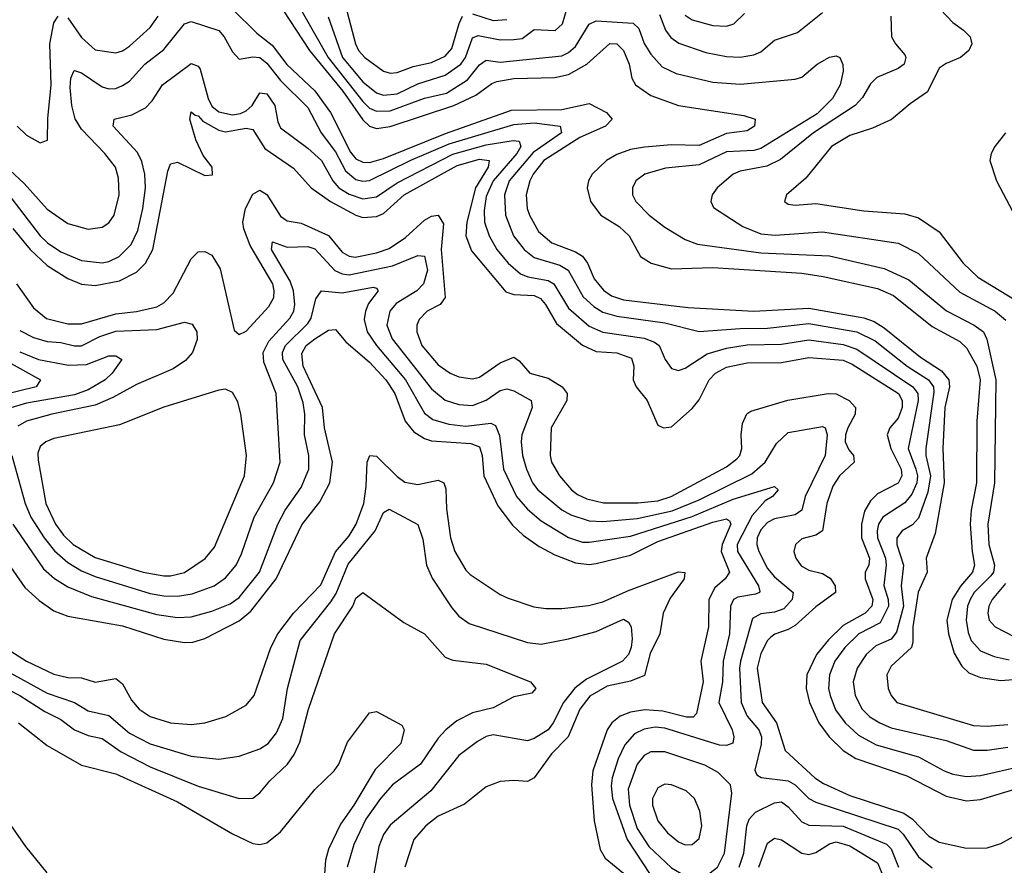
# Model space of a CAD drawing. Header units: inches. Extents: x 1305375 to 1407406, y 744550 to 841633.
# Tile 257 of 509: x 1341990 to 1344860, y 833035 to 835500. Entities that reach past the tile are written whole.
import ezdxf

# ---------------------------------------------------------------- set-up
doc = ezdxf.new("R2010")
doc.units = ezdxf.units.IN
doc.header["$MEASUREMENT"] = 0
doc.layers.add('B3843', color=7, linetype='Continuous')

msp = doc.modelspace()

# ---------------------------------------------------------------- linework, layer by layer
at = {"layer": 'B3843', "color": 5}
for points, elevation in [([(1342780.8, 835580.8), (1342889.4, 835390), (1342990, 835261.5), (1343010, 835242.3), (1343030, 835233.2), (1343070, 835234.1), (1343170, 835271.7), (1343233.7, 835286.3), (1343295.7, 835324.3), (1343330, 835368.7), (1343350, 835381.9), (1343390, 835376.7), (1343570, 835395.1), (1343590, 835404.5), (1343610, 835421.6), (1343650, 835487.5), (1343670, 835496.9), (1343778.5, 835490), (1343794.3, 835474.3), (1343810.6, 835430.6), (1343830, 835399.8), (1343862.3, 835362.3), (1343903, 835343), (1344010, 835317.9), (1344090, 835312.4), (1344250, 835326.8), (1344270, 835332.9), (1344314.2, 835370), (1344350, 835390.9), (1344370, 835394.7), (1344380.5, 835390), (1344389.2, 835369.2), (1344390.2, 835350.2), (1344381.2, 835310), (1344358.6, 835270), (1344313.9, 835226.1), (1344150, 835124.8), (1344130, 835118.5), (1344050, 835114.7), (1343970, 835077.4), (1343872.8, 835067.2), (1343811.6, 835050), (1343785.8, 835030), (1343776.3, 835010), (1343776.3, 834990), (1343785.8, 834970), (1343824.6, 834930), (1343870, 834895.5), (1343930, 834859.4), (1343965.6, 834845.6), (1344150, 834820.4), (1344350, 834811.7), (1344510, 834774.4), (1344581.7, 834741.7), (1344691.5, 834651.5), (1344772.3, 834610), (1344799.4, 834590), (1344808.9, 834568.9), (1344834.7, 834450), (1344830.9, 834150), (1344812.1, 834030), (1344815.2, 833970), (1344830.8, 833910), (1344828.3, 833890), (1344820.9, 833879.1), (1344771.6, 833830), (1344759.9, 833810), (1344752.6, 833790), (1344748.3, 833750), (1344754.2, 833714.2), (1344763.5, 833690), (1344790, 833660.3), (1344830, 833644.2), (1344873.9, 833633.9)], 1640), ([(1342738.4, 835558.4), (1342834.4, 835410), (1342932, 835292), (1342990, 835208.3), (1343010, 835189.8), (1343030, 835182.7), (1343070, 835189), (1343255.8, 835250), (1343319.5, 835280.5), (1343366.1, 835313.9), (1343380.5, 835319.5), (1343430, 835328.8), (1343550, 835331.1), (1343590, 835340.3), (1343643.2, 835370), (1343710, 835430.5), (1343730, 835430.1), (1343749.5, 835410), (1343766, 835370), (1343773.9, 835330), (1343785.1, 835310), (1343830, 835278.9), (1343910, 835249.7), (1344100.7, 835220.8), (1344133.7, 835210), (1344131.9, 835190), (1344110, 835176), (1344050, 835168.8), (1343970, 835133.2), (1343890, 835135.3), (1343811.4, 835128.6), (1343770, 835121.5), (1343730, 835106.8), (1343700.7, 835090), (1343659, 835050), (1343648, 835030), (1343643.9, 835010), (1343653.9, 834970), (1343684.2, 834930), (1343736.8, 834896.8), (1343766.8, 834870), (1343799.8, 834810), (1343830.2, 834790), (1343890, 834774.2), (1344010, 834777.7), (1344270, 834760.9), (1344331.5, 834751.5), (1344490, 834716.3), (1344536.4, 834696.4), (1344650, 834606.2), (1344730, 834561.6), (1344750, 834544), (1344780, 834490), (1344789.4, 834450), (1344779.4, 834330), (1344778.8, 834150), (1344763.2, 834070), (1344760.2, 834030), (1344765.9, 833950), (1344773.4, 833910), (1344767.5, 833890), (1344731.7, 833848.3), (1344707.7, 833810), (1344692.5, 833750), (1344697.2, 833710), (1344713.2, 833653.2), (1344735.8, 833615.8), (1344756.5, 833596.5), (1344790, 833582.4), (1344850, 833573.4), (1344910, 833578.3)], 1620), ([(1342610, 835530.9), (1342680.9, 835460.9), (1342725.7, 835425.7), (1342769.1, 835369.1), (1342850, 835292.7), (1342895.8, 835230), (1342954.3, 835114.3), (1342970, 835094.7), (1342990, 835084.8), (1343010, 835084.2), (1343050, 835095.3), (1343231.5, 835168.5), (1343423.8, 835236.2), (1343570, 835238.6), (1343650, 835255.3), (1343700.7, 835230), (1343716.4, 835210), (1343697.6, 835190), (1343623.1, 835156.9), (1343518, 835090), (1343486.8, 835050), (1343476.7, 835030), (1343466.5, 834990), (1343469.3, 834950), (1343475.8, 834930), (1343502.5, 834882.5), (1343540.9, 834850), (1343610, 834823), (1343630.7, 834810.7), (1343645.4, 834790), (1343664.3, 834744.3), (1343691.5, 834711.5), (1343715.2, 834695.2), (1343750, 834683.3), (1343938.8, 834661.2), (1344130, 834650.9), (1344290, 834659.2), (1344450, 834631.4), (1344480.4, 834620.4), (1344510, 834601.4), (1344615.9, 834515.9), (1344676.8, 834476.8), (1344698, 834450), (1344700.2, 834430), (1344686.9, 834370), (1344680.3, 834250), (1344684.2, 834150), (1344658, 834002), (1344632.2, 833930), (1344634.5, 833890), (1344608.6, 833831.4), (1344592.8, 833730), (1344593.6, 833686.4), (1344588.9, 833670), (1344530, 833615.4), (1344517.2, 833590), (1344521.4, 833550), (1344530.1, 833530), (1344546.8, 833510), (1344770, 833442.4), (1344810, 833440.4), (1344870, 833445.4)], 1580), ([(1342888.8, 835508.8), (1342930.5, 835390), (1342990, 835318.6), (1343030, 835286.5), (1343050, 835280.4), (1343090, 835284.2), (1343150, 835313.4), (1343230, 835338.3), (1343275.6, 835370), (1343289.4, 835390), (1343310, 835447.6), (1343325.9, 835454.1), (1343390, 835441.4), (1343430, 835442.1), (1343454.5, 835445.5), (1343490, 835471.3), (1343551, 835469), (1343571.9, 835488.1), (1343585.7, 835534.3)], 1660), ([(1342940.1, 835540.1), (1342968.5, 835430), (1342977.8, 835410), (1342996, 835390), (1343050, 835349.6), (1343070, 835344.3), (1343090, 835345.7), (1343136.4, 835363.6), (1343190, 835375.3), (1343230, 835393.3), (1343250, 835416.1), (1343270.8, 835489.2), (1343280.7, 835510)], 1680), ([(1343310, 835517.6), (1343370, 835497.8), (1343410, 835500.4)], 1680), ([(1343855, 835515), (1343872.2, 835470), (1343888.3, 835448.3), (1343911.3, 835431.3), (1343990, 835404.6), (1344050, 835392.6), (1344090, 835390.9), (1344130, 835397.4), (1344150, 835406), (1344190, 835440.8), (1344257.2, 835462.8), (1344330, 835520.7)], 1660), ([(1343930, 835513.1), (1343950, 835500.1), (1344010, 835482.9), (1344050, 835481.4), (1344071.6, 835488.4), (1344102.1, 835517.9)], 1680), ([(1344673.8, 835530), (1344710, 835492.1), (1344741.1, 835470), (1344760.2, 835450), (1344765.2, 835430), (1344756.6, 835410), (1344732.1, 835390), (1344690, 835372.2), (1344670, 835358.3), (1344636.3, 835290), (1344585.3, 835254.7), (1344531.2, 835208.8), (1344476, 835184), (1344410, 835162.8), (1344356.2, 835130), (1344281.6, 835038.4), (1344225.3, 834990), (1344219.3, 834970), (1344230, 834962.6), (1344250, 834959.7), (1344310, 834963.8), (1344450, 834943.1), (1344570, 834934), (1344610, 834922.2), (1344670, 834882.1), (1344739.9, 834790), (1344782.2, 834750), (1344890, 834684.4)], 1680), ([(1341961.4, 835061.4), (1342003, 835023), (1342070, 834948), (1342130, 834906.3), (1342190, 834889.6), (1342230, 834895.3), (1342250, 834907.8), (1342265.7, 834930), (1342279.7, 834990), (1342278.2, 835038.2), (1342269.4, 835070), (1342238.1, 835110), (1342170, 835181.2), (1342151.5, 835211.5), (1342141.7, 835250), (1342137.4, 835302.6), (1342138.7, 835330), (1342147.9, 835350), (1342150, 835352.3), (1342170, 835345.1), (1342230, 835304.4), (1342250, 835299), (1342270, 835299.8), (1342290, 835308), (1342310, 835321.2), (1342354.8, 835370), (1342410, 835412.9), (1342470, 835488.1), (1342490, 835494.7), (1342570, 835468.7), (1342585.7, 835450), (1342610, 835406.7), (1342630, 835385.2), (1342670, 835392.3), (1342690, 835389.7), (1342710, 835373.2), (1342750, 835322.7), (1342830, 835244.5), (1342868.8, 835170), (1342910, 835115), (1342939.5, 835059.5), (1342970, 835033.8), (1342990, 835029.3), (1343010, 835031.4), (1343130, 835090.2), (1343241.9, 835138.1), (1343430, 835194.6), (1343490, 835199.1), (1343565.5, 835190), (1343569.6, 835170), (1343486.6, 835113.4), (1343416.9, 835030), (1343403.2, 834990), (1343405.5, 834930), (1343429.7, 834870), (1343459.9, 834830), (1343490, 834806.4), (1343564.8, 834784.8), (1343588.4, 834770), (1343632.5, 834692.5), (1343663.8, 834663.8), (1343690, 834647.7), (1343730, 834635.4), (1343870, 834616.6), (1343970, 834591.2), (1344090, 834600.3), (1344170, 834600.8), (1344290, 834614.5), (1344429.8, 834589.8), (1344483.5, 834563.5), (1344576.7, 834490), (1344638.4, 834450), (1344653.5, 834430), (1344654.5, 834414.5), (1344631.3, 834250), (1344631, 834230), (1344644.9, 834170), (1344637.4, 834122.6), (1344610, 834047), (1344592.7, 834027.3), (1344561.9, 834010), (1344546.1, 833990), (1344547, 833970), (1344565.9, 833910), (1344559, 833850), (1344566.1, 833790), (1344545.2, 833714.8), (1344530, 833694.5), (1344485.3, 833674.7), (1344457.3, 833650), (1344430.5, 833610), (1344418.9, 833570), (1344424.7, 833530), (1344445.8, 833490), (1344468.2, 833468.2), (1344496.8, 833450), (1344530, 833436.3), (1344690, 833398.9), (1344770, 833370.5), (1344810, 833370.8), (1344870, 833379)], 1560), ([(1341982.6, 835190), (1342010, 835163.6), (1342050, 835141.3), (1342071.1, 835148.9), (1342071.6, 835211.6), (1342081.5, 835310), (1342078.2, 835430), (1342089.2, 835490.8), (1342102.2, 835510)], 1580), ([(1342130, 835505.1), (1342170, 835448.4), (1342210, 835411.8), (1342270, 835403.1), (1342290, 835409.1), (1342310, 835422.5), (1342370, 835477.8), (1342393.4, 835510)], 1580), ([(1344529.2, 835510.8), (1344530.6, 835450.6), (1344542.2, 835430), (1344570, 835397.6), (1344572.7, 835390), (1344567.6, 835370), (1344550, 835357.4), (1344488.7, 835331.3), (1344470, 835313), (1344446.4, 835273.6), (1344425.3, 835250), (1344304, 835170), (1344207.4, 835092.6), (1344167.3, 835072.7), (1344090, 835058.7), (1344070, 835049.9), (1344023.2, 835010), (1344008, 834990), (1344004.7, 834970), (1344012.7, 834952.7), (1344097.5, 834897.5), (1344150, 834876.1), (1344192.3, 834872.3), (1344330, 834881.5), (1344550, 834848.7), (1344610, 834818.8), (1344730, 834705.9), (1344833.5, 834650), (1344864.3, 834624.3)], 1660), ([(1341954.6, 834994.6), (1342050, 834870.1), (1342070.6, 834850), (1342110, 834823.8), (1342170, 834798.1), (1342230, 834790.9), (1342250, 834795.3), (1342279.9, 834810), (1342315.2, 834844.8), (1342334.2, 834885.8), (1342349.3, 834950), (1342356.3, 835010), (1342354.9, 835050), (1342346.3, 835086.3), (1342333, 835113), (1342262.5, 835190), (1342265.1, 835210), (1342317, 835223), (1342356.5, 835243.5), (1342376.1, 835263.9), (1342405.9, 835310), (1342490, 835372.2), (1342510, 835364.6), (1342515.6, 835355.6), (1342539.2, 835270), (1342550, 835248.1), (1342570, 835231.6), (1342610, 835223.2), (1342633.3, 835226.7), (1342650, 835234), (1342667.3, 835250), (1342690, 835286.8), (1342710, 835283.9), (1342733.7, 835250), (1342742.5, 835202.5), (1342750, 835185.2), (1342830, 835125.6), (1342869.6, 835090), (1342902.7, 835030), (1342920.6, 835010), (1342950, 834991.8), (1342990, 834977.6), (1343030, 834983.4), (1343090, 835024.6), (1343252.3, 835107.7), (1343350, 835135.6), (1343428.3, 835148.3), (1343445.9, 835145.9), (1343450.4, 835130), (1343438.9, 835110), (1343369.8, 835030), (1343350, 834984.5), (1343344.1, 834944.1), (1343345.1, 834910), (1343358.6, 834870), (1343380.6, 834830), (1343413.4, 834790), (1343450, 834759.5), (1343470.8, 834750.8), (1343530, 834739.9), (1343546.6, 834730), (1343590, 834659.5), (1343650, 834606.8), (1343690, 834589.5), (1343810, 834571.7), (1343840.3, 834560.3), (1343853.9, 834550), (1343871.6, 834510), (1343890, 834483.2), (1343910, 834477.7), (1343930, 834484.2), (1343993.7, 834526.3), (1344050, 834543), (1344110, 834552.7), (1344210, 834554.3), (1344290, 834566.8), (1344390, 834552.8), (1344430, 834539.9), (1344593.6, 834430), (1344607.7, 834410), (1344608.9, 834390), (1344579.3, 834250), (1344602.2, 834190), (1344606.7, 834170), (1344604.8, 834150), (1344590, 834116.6), (1344570, 834092), (1344505.8, 834050), (1344493.6, 834030), (1344489.1, 834010), (1344489.8, 833990), (1344513.1, 833930), (1344515.6, 833910), (1344508.8, 833851.2), (1344521.4, 833810), (1344521.8, 833790), (1344498, 833742), (1344435.5, 833710), (1344394.8, 833670), (1344366.1, 833630), (1344350.1, 833590), (1344347.7, 833550), (1344352.1, 833530), (1344368.2, 833488.2), (1344395.6, 833450), (1344434.6, 833414.6), (1344486.5, 833386.5), (1344610, 833351.4), (1344684.6, 833310), (1344710, 833300.9), (1344750, 833293.9), (1344790, 833296.5), (1344910, 833323.9)], 1540), ([(1341970, 834891.7), (1342020.4, 834830), (1342070, 834783.9), (1342130, 834745.2), (1342170, 834729.1), (1342210, 834724.9), (1342280.9, 834739.1), (1342330, 834764.1), (1342356.8, 834790), (1342378.3, 834830), (1342421.9, 835058.1), (1342430, 835079.6), (1342450, 835084.6), (1342530, 835046.2), (1342551.9, 835048.1), (1342551, 835070), (1342524.6, 835104.6), (1342503.5, 835150), (1342486.4, 835210), (1342490, 835231.2), (1342501.3, 835221.3), (1342510, 835220.1), (1342523.9, 835203.9), (1342570, 835178.1), (1342590, 835173.6), (1342650, 835184), (1342670, 835180.1), (1342704.3, 835124.3), (1342787.6, 835067.6), (1342839.8, 835010), (1342896.3, 834970), (1342970, 834930.1), (1342990, 834923.7), (1343030, 834926.8), (1343050, 834935.1), (1343110.9, 834989.1), (1343265.1, 835074.9), (1343330, 835093.1), (1343357.9, 835090), (1343355.4, 835070), (1343318.4, 835010), (1343293.4, 834910), (1343290.1, 834870), (1343306.5, 834826.5), (1343406.9, 834706.9), (1343430, 834698.8), (1343490, 834695.7), (1343507.6, 834687.6), (1343522.8, 834670), (1343554.8, 834614.8), (1343630, 834551.5), (1343670, 834532.9), (1343730, 834528.5), (1343773.3, 834513.3), (1343780.5, 834490), (1343778.3, 834450), (1343786.4, 834430), (1343819.1, 834390), (1343850, 834318.4), (1343866.8, 834310), (1343890, 834313.4), (1343950, 834366.4), (1343970, 834391.8), (1343999.6, 834450), (1344017.7, 834470), (1344050, 834486.8), (1344110, 834500.2), (1344210, 834500.9), (1344290, 834515.8), (1344390, 834507.2), (1344415.9, 834495.9), (1344551, 834410), (1344562.5, 834390), (1344562, 834370), (1344550, 834338.4), (1344526.3, 834310), (1344518.5, 834290), (1344528.8, 834250), (1344559, 834190), (1344560.7, 834170), (1344550, 834148.9), (1344490, 834117.5), (1344470, 834097.6), (1344452.6, 834067.4), (1344443.5, 834030), (1344443.4, 833990), (1344467.3, 833930), (1344464.6, 833910), (1344454.6, 833890), (1344454.5, 833870), (1344476.9, 833810), (1344473.9, 833790), (1344454.6, 833770), (1344390, 833733.7), (1344347.3, 833692.7), (1344312.7, 833650), (1344284.6, 833590), (1344282, 833550), (1344291.7, 833510), (1344319.1, 833450), (1344349.6, 833409.6), (1344390, 833369.7), (1344426.8, 833346.8), (1344575.9, 833295.9), (1344690, 833236.9), (1344750, 833223.2), (1344790, 833226.9), (1344910, 833262.5)], 1520), ([(1344863.5, 835170), (1344832.3, 835130), (1344821.3, 835110), (1344818, 835090), (1344836.6, 835030), (1344932.5, 834850)], 1720), ([(1341980.8, 834730), (1342030, 834660.1), (1342068.6, 834628.6), (1342130, 834613.2), (1342170, 834613.6), (1342270, 834642.7), (1342330.4, 834649.6), (1342390, 834663.2), (1342410, 834674.4), (1342437.5, 834702.5), (1342490, 834802.8), (1342510, 834823.6), (1342530, 834824.7), (1342550, 834813.2), (1342574.3, 834774.3), (1342615, 834595), (1342630, 834582.3), (1342650, 834592.2), (1342716.2, 834663.8), (1342730.6, 834690), (1342732.1, 834710), (1342727.5, 834730), (1342661.4, 834841.4), (1342643, 834890), (1342640.8, 834910), (1342648.5, 834950), (1342670, 834991), (1342690, 835002.7), (1342710, 834990.1), (1342750, 834927.1), (1342770, 834913.3), (1342810, 834907.2), (1342890, 834871.4), (1342930, 834822.6), (1342950, 834810.4), (1342967.6, 834807.6), (1343030, 834820.3), (1343066.5, 834833.5), (1343114.5, 834865.5), (1343170, 834915.4), (1343190, 834926.9), (1343210.1, 834930.1), (1343225.1, 834905.1), (1343218.3, 834830), (1343230.6, 834690), (1343215.4, 834670), (1343178, 834650), (1343154.1, 834625.9), (1343147.9, 834610), (1343147.6, 834590), (1343162.6, 834550), (1343210, 834493.7), (1343244.3, 834470), (1343270, 834459), (1343310, 834453.3), (1343330, 834458.1), (1343390, 834500.1), (1343430, 834516.8), (1343446, 834506), (1343476.9, 834470), (1343530, 834455.2), (1343571.3, 834430), (1343585.8, 834410), (1343584.6, 834390), (1343538.6, 834310), (1343536, 834230), (1343539.9, 834210), (1343562.9, 834170), (1343598.5, 834130), (1343615.8, 834115.8), (1343643.1, 834103.1), (1343691.8, 834091.8), (1343791.4, 834091.4), (1343850, 834097.5), (1343889.2, 834110), (1344050, 834197), (1344080.1, 834219.9), (1344089, 834230), (1344095.2, 834250), (1344092.5, 834290), (1344096.7, 834323.3), (1344108.9, 834351.1), (1344121, 834359), (1344228.8, 834391.2), (1344346.6, 834410), (1344370, 834409), (1344407.3, 834390), (1344426.5, 834370), (1344425.5, 834350), (1344404.2, 834310), (1344397, 834290), (1344396.2, 834270), (1344406.6, 834246.6), (1344420.5, 834230), (1344422.6, 834210), (1344379, 834170), (1344359.8, 834140.2), (1344342.4, 834090), (1344330.1, 834009.9), (1344310, 833997.7), (1344270, 833986.9), (1344251.7, 833970), (1344246.1, 833950), (1344251.8, 833930), (1344267.7, 833907.7), (1344290, 833895.9), (1344330, 833886), (1344352.4, 833872.4), (1344367.3, 833850), (1344367.6, 833830), (1344310, 833788.7), (1344250, 833733.7), (1344230, 833722), (1344190.7, 833709.3), (1344179.7, 833700.3), (1344169.8, 833690.2), (1344150, 833652.9), (1344139.8, 833610), (1344154.4, 833510), (1344196.2, 833450), (1344220.8, 833370), (1344307.8, 833290), (1344333.1, 833273.1), (1344410, 833238.7), (1344566.6, 833186.6), (1344591.8, 833170), (1344640.1, 833120.1), (1344670, 833102.7), (1344750, 833084.6), (1344810, 833086.1), (1344850, 833098.8), (1344906, 833130)], 1480), ([(1341967.3, 834230), (1342006.4, 834090), (1342022.7, 834050), (1342061.3, 833990), (1342091.9, 833951.9), (1342130, 833918.1), (1342170, 833893.3), (1342210, 833877), (1342370, 833827.6), (1342410, 833820.5), (1342450, 833819.9), (1342493.1, 833826.9), (1342556.8, 833850), (1342590, 833872.8), (1342620.8, 833910), (1342636.7, 833943.3), (1342673.1, 834050), (1342729.5, 834150), (1342749, 834210), (1342737.3, 834410), (1342701.9, 834501.9), (1342699.5, 834530), (1342716.6, 834563.4), (1342777.4, 834630), (1342788.9, 834650), (1342792.2, 834670), (1342787.6, 834710), (1342778.3, 834738.3), (1342724.2, 834830), (1342727, 834853), (1342770, 834837.1), (1342830, 834838.8), (1342850, 834831.9), (1342908.6, 834768.6), (1342930, 834759), (1342950, 834756.6), (1343077.1, 834782.9), (1343150, 834812.3), (1343170, 834810.7), (1343178.9, 834770), (1343167.4, 834730), (1343147.1, 834710), (1343087.5, 834672.5), (1343068.6, 834650), (1343060.1, 834610), (1343075.4, 834570), (1343190, 834424.2), (1343230, 834390.9), (1343270, 834378.6), (1343310, 834375.7), (1343349.2, 834390.8), (1343390, 834419.5), (1343410, 834423.7), (1343430, 834417.8), (1343480.5, 834390), (1343483.3, 834370), (1343453.6, 834290), (1343451.2, 834270), (1343455.5, 834230), (1343466.7, 834190), (1343484.5, 834150), (1343500.1, 834130), (1343570, 834071.6), (1343596.5, 834056.5), (1343650, 834039.6), (1343690, 834037.6), (1343790, 834046.4), (1343891.3, 834068.7), (1343970, 834100.4), (1344124.2, 834175.8), (1344162.6, 834210), (1344195.6, 834264.4), (1344230, 834296.3), (1344330, 834314.3), (1344337.7, 834310), (1344344, 834290), (1344337.3, 834230), (1344279, 834110), (1344269.6, 834070.4), (1344250, 834056.7), (1344190, 834045), (1344170, 834033.9), (1344150, 834012.7), (1344139.9, 833990), (1344138.6, 833970), (1344144.8, 833950), (1344170, 833899.8), (1344190, 833875.6), (1344244.6, 833830), (1344241.7, 833810), (1344216.9, 833783.1), (1344190, 833773), (1344150, 833768.5), (1344125.6, 833754.4), (1344091, 833630), (1344088, 833610), (1344093.1, 833510), (1344110.3, 833470.3), (1344143.9, 833430), (1344152.1, 833410), (1344151.4, 833388.6), (1344132.7, 833312.7), (1344139, 833299), (1344150.8, 833290.8), (1344230, 833281.8), (1344250, 833269.3), (1344289.6, 833229.6), (1344310, 833219.2), (1344550, 833140.2), (1344565.4, 833125.4), (1344610, 833059.3), (1344650, 833027.4)], 1460), ([(1341970.1, 834030), (1342059.7, 833899.7), (1342091.2, 833871.2), (1342130, 833846.5), (1342198.9, 833818.9), (1342390, 833766.4), (1342450, 833757.4), (1342490, 833759.7), (1342550, 833775.5), (1342603.1, 833796.9), (1342630, 833815.5), (1342688.6, 833890), (1342742.2, 834030), (1342763.9, 834070), (1342810, 834136.8), (1342832.7, 834190), (1342833, 834230), (1342820.1, 834290), (1342821.1, 834350), (1342816.4, 834383.6), (1342800.4, 834430), (1342757, 834510), (1342756.1, 834530), (1342764.7, 834550), (1342830, 834614.1), (1342839.4, 834630), (1342853.3, 834686.7), (1342870, 834709.5), (1342930, 834704.3), (1343020.2, 834720.2), (1343030, 834717.6), (1343034.6, 834710), (1343006.9, 834673.1), (1342997.5, 834650), (1342994.3, 834625.7), (1343002.6, 834590), (1343030.3, 834550), (1343114.5, 834450), (1343170, 834353.1), (1343194.3, 834334.3), (1343240.9, 834320.9), (1343290, 834315), (1343363.5, 834323.5), (1343377, 834317), (1343388.2, 834288.2), (1343400.1, 834190), (1343437.9, 834110), (1343470, 834073.1), (1343510, 834039.5), (1343590, 833990.5), (1343630, 833977.2), (1343650, 833977), (1343770, 833994.2), (1343950, 834051.6), (1344070, 834102.8), (1344190, 834139.3), (1344200.7, 834130), (1344183.8, 834110), (1344162.5, 834097.5), (1344125.2, 834054.8), (1344081, 833970), (1344082, 833950), (1344143.7, 833850), (1344146.8, 833833.2), (1344146.4, 833830), (1344134.8, 833825.2), (1344083.1, 833816.9), (1344070.4, 833809.6), (1344062.2, 833790), (1344059.2, 833710), (1344040.8, 833630), (1344038.7, 833570), (1344027.5, 833510), (1344066.2, 833430), (1344071.9, 833410), (1344068.4, 833391.6), (1344050, 833383.9), (1344030, 833385.2), (1343870, 833434.7), (1343842.5, 833437.5), (1343810, 833432.3), (1343781.6, 833418.4), (1343753.9, 833386.1), (1343734.6, 833345.4), (1343717, 833290), (1343713.7, 833266.3), (1343717.8, 833230), (1343760.5, 833110), (1343850, 832974.4)], 1440), ([(1341947.8, 833927.8), (1342005.3, 833845.3), (1342046.9, 833806.9), (1342090, 833776.9), (1342130, 833761.5), (1342290, 833732.7), (1342410, 833694), (1342470, 833684.8), (1342494.2, 833685.8), (1342530, 833695.9), (1342630, 833748.1), (1342663.7, 833776.3), (1342737.9, 833870), (1342812.8, 834027.2), (1342865.3, 834094.7), (1342894.1, 834150), (1342901.3, 834210), (1342878.9, 834310), (1342872.9, 834370), (1342816.7, 834490), (1342812.5, 834527.5), (1342824.9, 834550), (1342850, 834570.1), (1342890, 834595), (1342910, 834596.9), (1342940.8, 834560.8), (1343010, 834501.9), (1343057.6, 834450), (1343083.5, 834410), (1343113.1, 834330), (1343138.7, 834298.7), (1343170, 834279), (1343190, 834272.4), (1343305.1, 834265.1), (1343330, 834255.1), (1343338.4, 834230), (1343342.9, 834170), (1343383.4, 834083.4), (1343426.8, 834026.8), (1343457.9, 833997.9), (1343504.4, 833964.4), (1343550, 833939.7), (1343610, 833916.4), (1343650, 833912.3), (1343670, 833914.8), (1343770, 833938.7), (1343850, 833979.1), (1344010, 834035), (1344050, 834045.2), (1344058.9, 834038.9), (1344063, 834030), (1344037.9, 833970), (1344034.8, 833950), (1344058.8, 833890), (1344046.6, 833870), (1344015.8, 833844.2), (1343999, 833810), (1343997.2, 833730), (1343975.2, 833630), (1343981.7, 833570), (1343962.8, 833477.2), (1343952.7, 833467.3), (1343933.3, 833466.7), (1343864.7, 833484.7), (1343811.9, 833488.1), (1343770, 833481.3), (1343740.6, 833470), (1343715.9, 833450), (1343702.7, 833430), (1343661, 833310), (1343656.8, 833270), (1343664.6, 833164.6), (1343681.6, 833081.6), (1343696.3, 833056.3), (1343750, 833011.7)], 1420), ([(1341990, 834594.2), (1342030, 834573.2), (1342070, 834562.4), (1342110, 834559.2), (1342150, 834549.1), (1342170, 834549.7), (1342223.3, 834576.7), (1342270, 834592.6), (1342390, 834597.2), (1342470, 834618.4), (1342492.9, 834612.9), (1342506.2, 834590), (1342507.4, 834567.4), (1342493.3, 834530), (1342473.1, 834506.9), (1342437.2, 834482.8), (1342330, 834436.9), (1342261.7, 834398.3), (1342210, 834376.3), (1342084, 834350), (1342010, 834329.6), (1341985, 834315)], 1460), ([(1341990, 834532.1), (1342044.8, 834510), (1342132.7, 834492.7), (1342184.7, 834495.3), (1342250, 834519.8), (1342270, 834520.6), (1342287.6, 834510), (1342259.9, 834470), (1342239.6, 834450), (1342190, 834421.3), (1342150, 834406.8), (1342010, 834382.7), (1341954.2, 834365.8)], 1440), ([(1341947.4, 834507.4), (1342051.1, 834450), (1342038.5, 834430), (1341930, 834403.2)], 1420), ([(1341890, 833706.1), (1342010, 833630.4), (1342090, 833591.9), (1342130, 833582.4), (1342170, 833581.4), (1342210, 833569.1), (1342270, 833579.5), (1342290, 833564.1), (1342316.3, 833516.3), (1342338, 833490), (1342370, 833468.7), (1342430, 833450.1), (1342490, 833445.6), (1342530, 833450.1), (1342591.2, 833468.8), (1342650, 833502.3), (1342673.2, 833530), (1342722.4, 833670), (1342742.1, 833710), (1342787.7, 833770), (1342867.3, 833852.7), (1342910.8, 833949.2), (1342950, 833995.6), (1342970.9, 834030), (1342992.8, 834090), (1343000.2, 834139.8), (1343003, 834210), (1343010.6, 834229.4), (1343030, 834227.6), (1343090, 834168.6), (1343112.4, 834152.4), (1343150, 834145.6), (1343210, 834157.9), (1343226.3, 834150), (1343232.1, 834132.1), (1343234.2, 834074.2), (1343245.6, 833990), (1343258.6, 833950), (1343290, 833895.5), (1343302.7, 833882.7), (1343390, 833824.4), (1343413.4, 833813.4), (1343488.8, 833788.8), (1343523.3, 833783.3), (1343570, 833783.5), (1343647.7, 833792.3), (1343690, 833802.9), (1343764, 833836), (1343910, 833890.1), (1343928.5, 833888.5), (1343927.1, 833870), (1343886.3, 833813.7), (1343865.1, 833770), (1343856, 833710), (1343827.6, 833652.4), (1343811.5, 833588.5), (1343770, 833571.6), (1343702.7, 833557.3), (1343651.8, 833528.2), (1343622.8, 833490), (1343588.7, 833410), (1343540, 833360), (1343490, 833290.5), (1343470, 833279.2), (1343430, 833282.6), (1343390, 833279.5), (1343350, 833263.8), (1343286.5, 833213.5), (1343210, 833178), (1343174, 833150), (1343138.5, 833110), (1343112.9, 833030)], 1380), ([(1341864.6, 833650), (1342070, 833537.1), (1342149.5, 833509.5), (1342190, 833485.7), (1342250, 833471.9), (1342310, 833419.9), (1342370, 833389), (1342490, 833353.1), (1342570, 833344.8), (1342630, 833353.4), (1342690, 833374.6), (1342713.9, 833390), (1342738.4, 833421.6), (1342757.4, 833462.6), (1342771, 833550), (1342807.7, 833690), (1342897.3, 833802.7), (1342912.2, 833827.8), (1342947.4, 833912.6), (1343026.5, 834010), (1343050, 834064), (1343067, 834073), (1343150, 834028.4), (1343165.4, 833985.4), (1343175.8, 833910), (1343191.9, 833871.9), (1343250, 833785.7), (1343270, 833761.7), (1343300.2, 833740.2), (1343470, 833684.8), (1343510, 833680.1), (1343590, 833695.1), (1343670, 833716.3), (1343750, 833752.2), (1343764, 833744), (1343771.8, 833730), (1343775, 833695), (1343772.4, 833670), (1343764.6, 833650), (1343747.3, 833630), (1343642.5, 833577.5), (1343608.5, 833551.5), (1343574.7, 833510), (1343545.3, 833450), (1343530.4, 833429.6), (1343490, 833404.7), (1343470, 833397.9), (1343370, 833415.3), (1343349.5, 833410.5), (1343324, 833396), (1343270, 833355), (1343188, 833252), (1343070, 833152.5), (1343050, 833124.4), (1343036.5, 833090), (1343021.9, 833010)], 1360), ([(1344863, 833857), (1344824.8, 833810), (1344814.8, 833790), (1344811.4, 833770), (1344815.7, 833750), (1344832.7, 833730), (1344890, 833700.6)], 1660), ([(1341923.8, 833563.8), (1341990.4, 833530.4), (1342063.3, 833483.3), (1342110, 833460.4), (1342150.1, 833430), (1342190, 833413), (1342230, 833405.1), (1342285.7, 833365.7), (1342370, 833321.9), (1342510, 833266.2), (1342630, 833229.5), (1342669.3, 833230.8), (1342690, 833246), (1342718.9, 833281.1), (1342770.5, 833329.5), (1342790, 833358), (1342806.2, 833393.8), (1342831.8, 833490), (1342907.5, 833710), (1342961.1, 833790), (1342970, 833814), (1342990, 833830.3), (1343110, 833742.6), (1343170, 833710.3), (1343230, 833641.8), (1343252.9, 833632.9), (1343350, 833621.7), (1343478.4, 833570), (1343494.6, 833550), (1343483.1, 833536.9), (1343430, 833526.1), (1343370, 833494.3), (1343310, 833479.7), (1343264.2, 833455.8), (1343232.2, 833430), (1343210, 833405.6), (1343158.6, 833330), (1343076.3, 833270), (1343041.3, 833230), (1342999.2, 833170), (1342964.3, 833095.7), (1342944.3, 833030)], 1340), ([(1341986.5, 833450), (1342070, 833384.8), (1342170, 833326.8), (1342270, 833302.2), (1342450, 833219.7), (1342610, 833126.9), (1342670, 833099.1), (1342690, 833096), (1342710, 833100.1), (1342750, 833133.1), (1342850, 833256.3), (1342906.6, 833310), (1342920.3, 833330), (1342945.6, 833394.4), (1343010, 833479.3), (1343030, 833483.8), (1343103.8, 833443.8), (1343110.3, 833430), (1343100.7, 833390), (1343026, 833314), (1342964.2, 833210), (1342925.3, 833154.7), (1342890, 833082.2), (1342881.3, 833050), (1342875.8, 832970)], 1320), ([(1344087, 833030), (1344100.4, 833070), (1344109.4, 833150), (1344115.9, 833170), (1344135, 833190), (1344190, 833217.3), (1344210, 833219.7), (1344230, 833206), (1344270, 833161.5), (1344290, 833152.5), (1344390, 833149.6), (1344516.3, 833096.3), (1344530, 833082.7), (1344551.8, 833030)], 1440), ([(1342070, 833013.5), (1342007.7, 833090), (1341926, 833206)], 1320), ([(1344144.6, 833030), (1344170, 833099.7), (1344190, 833113.8), (1344210, 833109.6), (1344270, 833070.1), (1344290, 833067), (1344310, 833072.2), (1344350, 833097.9), (1344370, 833103.3), (1344410, 833092.1), (1344490, 833042), (1344504.2, 833010)], 1420)]:
    msp.add_lwpolyline(points, dxfattribs=dict(at, elevation=elevation))
for points, elevation in [([(1342590, 834423.1), (1342570, 834420.4), (1342410, 834370.5), (1342280.9, 834319.1), (1342090, 834279.6), (1342066, 834270), (1342050, 834256.2), (1342043.2, 834236.8), (1342043.6, 834216.4), (1342066.4, 834090), (1342094.6, 834030), (1342117.9, 833997.9), (1342145.8, 833970), (1342210, 833932), (1342350.3, 833889.7), (1342410, 833878.8), (1342430, 833878.7), (1342470, 833889), (1342530.5, 833929.5), (1342557.8, 833962.2), (1342645.2, 834170), (1342651.4, 834230), (1342634.7, 834350), (1342625.9, 834385.9), (1342610, 834413)], 1480), ([(1343830, 833366.2), (1343810, 833354.9), (1343790.1, 833330), (1343763.3, 833256.7), (1343767.1, 833210), (1343790, 833142.3), (1343823.7, 833090), (1343890, 833027.5), (1343930, 833004.1), (1343950, 832998.7), (1343970, 832997.6), (1343990, 833003), (1344023.8, 833030), (1344044.4, 833070), (1344065.3, 833245.3), (1344061.7, 833270), (1344025.8, 833305.8), (1343986.9, 833326.9), (1343870, 833365.8)], 1460), ([(1343870, 833271.3), (1343850, 833261.2), (1343834.5, 833230), (1343834.1, 833210), (1343850, 833165), (1343877.9, 833130), (1343910, 833103.8), (1343930, 833094.8), (1343950, 833095.7), (1343970, 833113.1), (1343978.6, 833150), (1343972.7, 833192.7), (1343957, 833230), (1343932.6, 833252.6), (1343890, 833269.8)], 1480)]:
    msp.add_lwpolyline(points, close=True, dxfattribs=dict(at, elevation=elevation))

doc.saveas('drawing.dxf')
